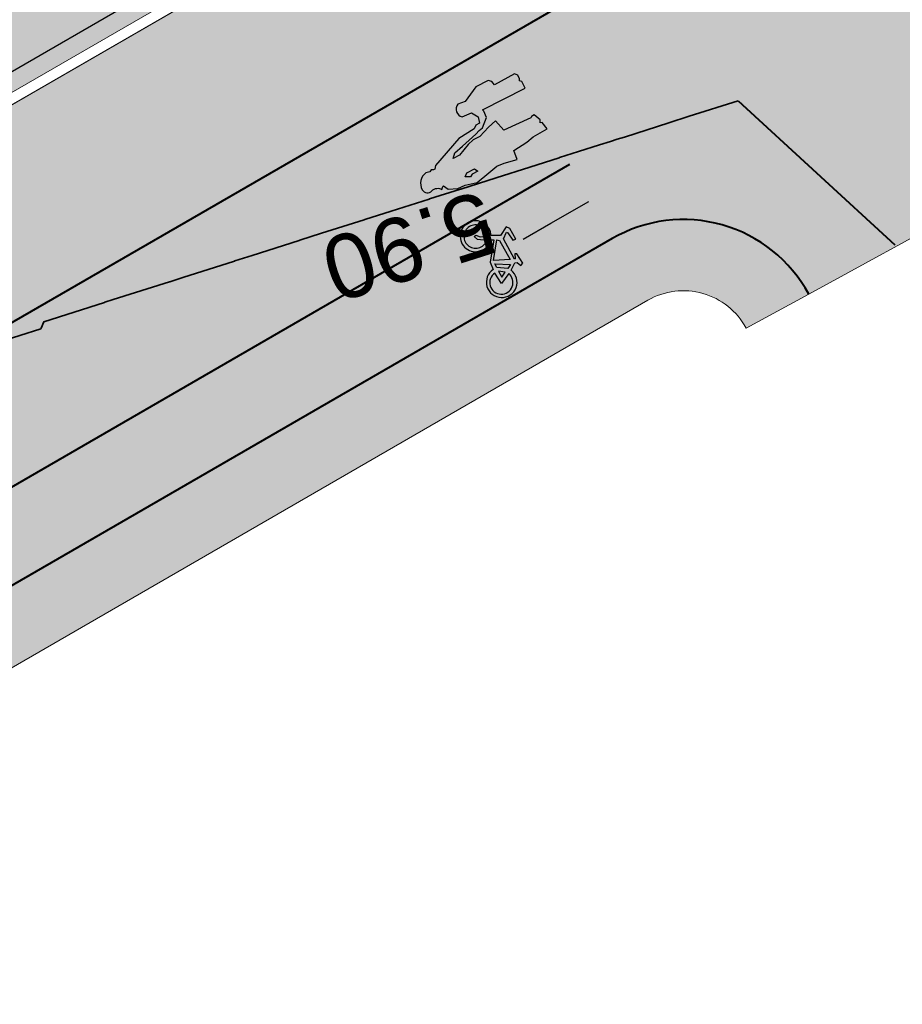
# Model space of a CAD drawing. Header units: metres. Extents: x 538891 to 1080079, y 6588829 to 13178720.
# Tile 604 of 656: x 540138 to 540150, y 6589271 to 6589285. Entities that reach past the tile are written whole.
import ezdxf

# ---------------------------------------------------------------- set-up
doc = ezdxf.new("R2010")
doc.units = ezdxf.units.M
doc.header["$LTSCALE"] = 0.4
doc.layers.add('KOLDE PST', color=7, linetype='Continuous')
doc.styles.add('Swis721 Lt BT', font='swissl.ttf')

# ---------------------------------------------------------------- blocks, each defined once
blk = doc.blocks.new('#9_019061_PP_TL (2D)')
at = {"linetype": 'Continuous', "lineweight": 0, "true_color": 0xd6d6d6}
h = blk.add_hatch(color=254, dxfattribs=at)
h.paths.add_polyline_path([(538956.619, 6589596.418), (538956.399, 6589594.931), (538955.557, 6589591.017), (538954.133, 6589584.398), (538946.055, 6589550.904), (538946.132, 6589549.477), (538946.401, 6589548.074), (538946.857, 6589546.721), (538947.493, 6589545.441), (538948.296, 6589544.26), (538949.252, 6589543.199), (538950.343, 6589542.276), (538951.549, 6589541.511), (538969.575, 6589536.753), (538970.396, 6589536.527), (538971.211, 6589536.284), (538972.021, 6589536.023), (538972.826, 6589535.745), (538973.624, 6589535.451), (538974.416, 6589535.139), (538975.201, 6589534.81), (538975.979, 6589534.465), (538985.315, 6589530.203), (538985.898, 6589529.944), (538986.487, 6589529.698), (538987.081, 6589529.464), (538987.68, 6589529.243), (538988.283, 6589529.035), (538988.891, 6589528.839), (538989.502, 6589528.657), (538990.118, 6589528.487), (539013.921, 6589522.205), (539014.577, 6589522.037), (539015.238, 6589521.891), (539015.904, 6589521.768), (539016.573, 6589521.667), (539017.246, 6589521.589), (539017.92, 6589521.534), (539018.597, 6589521.501), (539019.273, 6589521.492), (539025.962, 6589521.511), (539026.834, 6589521.504), (539027.707, 6589521.478), (539028.578, 6589521.433), (539029.449, 6589521.369), (539030.318, 6589521.285), (539031.184, 6589521.183), (539032.049, 6589521.063), (539032.91, 6589520.923), (539044.818, 6589518.86), (539077.297, 6589513.225), (539077.296, 6589513.225), (539079.024, 6589512.918), (539080.749, 6589512.595), (539082.472, 6589512.256), (539084.191, 6589511.902), (539085.907, 6589511.533), (539087.62, 6589511.149), (539089.329, 6589510.749), (539091.034, 6589510.334), (539276.906, 6589464.221), (539339.994, 6589448.57), (539463.228, 6589417.997), (539592.906, 6589386.497), (539593.492, 6589386.288), (539594.022, 6589385.963), (539594.474, 6589385.536), (539594.828, 6589385.025), (539595.069, 6589384.452), (539595.187, 6589383.841), (539595.176, 6589383.219), (539595.038, 6589382.613), (539593.526, 6589378.182), (539596.74, 6589377.664), (539598.091, 6589381.525), (539598.409, 6589382.215), (539598.853, 6589382.833), (539599.405, 6589383.356), (539600.045, 6589383.765), (539600.751, 6589384.046), (539601.498, 6589384.189), (539602.258, 6589384.188), (539603.005, 6589384.044), (539622.839, 6589379.226), (539623.37, 6589379.093), (539623.9, 6589378.953), (539624.427, 6589378.805), (539624.953, 6589378.65), (539625.476, 6589378.489), (539625.997, 6589378.32), (539626.516, 6589378.144), (539627.032, 6589377.96), (539648.614, 6589370.134), (539669.021, 6589365.177), (539681.019, 6589364.914), (539681.156, 6589364.909), (539681.293, 6589364.901), (539681.429, 6589364.888), (539681.565, 6589364.872), (539681.701, 6589364.852), (539681.836, 6589364.829), (539681.97, 6589364.802), (539682.103, 6589364.771), (539700.86, 6589360.159), (539822.143, 6589329.985), (539839.249, 6589325.729), (539975.191, 6589291.908), (539998.095, 6589286.21), (540004.498, 6589284.617), (540014.909, 6589282.027), (540081.531, 6589265.452), (540091.239, 6589263.039), (540093.086, 6589262.702), (540094.957, 6589262.539), (540096.835, 6589262.552), (540098.704, 6589262.742), (540100.546, 6589263.105), (540102.346, 6589263.64), (540104.088, 6589264.342), (540105.757, 6589265.204), (540119.545, 6589273.167), (540135.021, 6589282.105), (540150.081, 6589290.803), (540150.8, 6589291.121), (540151.567, 6589291.295), (540152.353, 6589291.318), (540153.129, 6589291.189), (540153.866, 6589290.913), (540154.535, 6589290.499), (540155.112, 6589289.965), (540155.575, 6589289.329), (540156.315, 6589288.29), (540147.173, 6589305.886), (540145.5, 6589308.993), (540145.786, 6589308.19), (540145.939, 6589307.352), (540145.956, 6589306.5), (540145.835, 6589305.656), (540145.581, 6589304.843), (540145.199, 6589304.081), (540144.7, 6589303.39), (540144.097, 6589302.789), (540139.373, 6589298.966), (540138.753, 6589298.472), (540138.125, 6589297.988), (540137.49, 6589297.514), (540136.847, 6589297.051), (540136.197, 6589296.597), (540135.54, 6589296.154), (540134.875, 6589295.721), (540134.204, 6589295.299), (540108.475, 6589279.397), (540107.332, 6589278.725), (540106.161, 6589278.104), (540104.963, 6589277.536), (540103.741, 6589277.021), (540102.498, 6589276.561), (540101.236, 6589276.155), (540099.957, 6589275.807), (540098.663, 6589275.515), (540097.17, 6589275.246), (540095.667, 6589275.043), (540094.156, 6589274.907), (540092.641, 6589274.838), (540091.124, 6589274.835), (540089.608, 6589274.9), (540088.097, 6589275.031), (540086.593, 6589275.228), (540086.013, 6589275.334), (540071.045, 6589278.067), (540070.735, 6589278.133), (540045.334, 6589284.453), (540008.507, 6589293.615), (539981.797, 6589300.261), (539962.634, 6589305.028), (539854.991, 6589331.808), (539839.266, 6589335.721), (539795.802, 6589346.534), (539779.961, 6589350.475), (539747.852, 6589358.464), (539745.864, 6589358.958), (539683.743, 6589374.413), (539643.801, 6589384.116), (539626.573, 6589388.301), (539624.471, 6589388.811), (539620.584, 6589389.756), (539620.043, 6589389.891), (539619.504, 6589390.034), (539618.967, 6589390.184), (539618.432, 6589390.342), (539617.899, 6589390.508), (539617.369, 6589390.68), (539616.841, 6589390.861), (539616.316, 6589391.048), (539594.781, 6589398.905), (539574.375, 6589403.862), (539564.616, 6589406.232), (539550.32, 6589406.917), (539550.201, 6589406.924), (539550.082, 6589406.934), (539549.964, 6589406.946), (539549.846, 6589406.962), (539549.728, 6589406.98), (539549.611, 6589407.002), (539549.495, 6589407.026), (539549.379, 6589407.052), (539480.217, 6589423.853), (539479.286, 6589424.179), (539478.438, 6589424.681), (539477.705, 6589425.34), (539477.115, 6589426.131), (539476.692, 6589427.021), (539476.451, 6589427.978), (539476.404, 6589428.963), (539476.55, 6589429.938), (539476.921, 6589431.417), (539476.937, 6589431.486), (539476.954, 6589431.554), (539476.971, 6589431.622), (539476.989, 6589431.69), (539477.007, 6589431.758), (539477.025, 6589431.826), (539477.044, 6589431.894), (539477.062, 6589431.962), (539470.257, 6589433.641), (539470.218, 6589433.48), (539469.749, 6589431.55), (539469.425, 6589430.622), (539468.924, 6589429.776), (539468.268, 6589429.044), (539467.481, 6589428.454), (539466.594, 6589428.03), (539465.642, 6589427.787), (539464.66, 6589427.736), (539463.687, 6589427.878), (539425.886, 6589437.255), (539382.408, 6589445.676), (539380.499, 6589446.052), (539378.593, 6589446.44), (539376.689, 6589446.841), (539374.788, 6589447.254), (539372.89, 6589447.68), (539370.994, 6589448.117), (539369.102, 6589448.568), (539367.212, 6589449.03), (539341.679, 6589455.364), (539278.592, 6589471.015), (539243.813, 6589479.643), (539240.016, 6589480.586), (539092.72, 6589517.128), (539090.954, 6589517.558), (539089.184, 6589517.972), (539087.41, 6589518.37), (539085.633, 6589518.752), (539083.852, 6589519.119), (539082.069, 6589519.469), (539080.282, 6589519.804), (539078.492, 6589520.122), (539055.024, 6589524.192), (539045.026, 6589525.939), (539044.509, 6589526.046), (539043.994, 6589526.159), (539043.481, 6589526.279), (539042.969, 6589526.406), (539042.459, 6589526.54), (539041.95, 6589526.68), (539041.444, 6589526.827), (539040.939, 6589526.981), (539020.283, 6589533.423), (539020.124, 6589533.472), (539019.966, 6589533.52), (539019.806, 6589533.567), (539019.647, 6589533.614), (539019.487, 6589533.659), (539019.327, 6589533.704), (539019.167, 6589533.748), (539019.007, 6589533.79), (539001.446, 6589538.425), (539000.921, 6589538.556), (539000.392, 6589538.673), (538999.861, 6589538.775), (538999.327, 6589538.863), (538998.79, 6589538.937), (538998.252, 6589538.996), (538997.713, 6589539.04), (538997.172, 6589539.07), (538990.901, 6589539.331), (538989.82, 6589539.39), (538988.74, 6589539.479), (538987.664, 6589539.597), (538986.592, 6589539.744), (538985.523, 6589539.92), (538984.46, 6589540.125), (538983.403, 6589540.358), (538982.352, 6589540.621), (538976.477, 6589542.171), (538972.357, 6589543.376), (538966.367, 6589545.17), (538965.446, 6589545.541), (538964.553, 6589545.974), (538963.693, 6589546.469), (538962.869, 6589547.022), (538962.085, 6589547.631), (538961.346, 6589548.293), (538960.654, 6589549.004), (538960.014, 6589549.763), (538959.541, 6589550.426), (538959.111, 6589551.118), (538958.725, 6589551.837), (538958.386, 6589552.578), (538958.095, 6589553.339), (538957.853, 6589554.117), (538957.66, 6589554.909), (538957.518, 6589555.711), (538957.352, 6589556.833), (538957.228, 6589557.96), (538957.145, 6589559.091), (538957.105, 6589560.224), (538957.106, 6589561.358), (538957.15, 6589562.491), (538957.235, 6589563.621), (538957.363, 6589564.748), (538957.418, 6589565.229), (538957.476, 6589565.71), (538957.537, 6589566.19), (538957.6, 6589566.67), (538957.666, 6589567.15), (538957.735, 6589567.629), (538957.806, 6589568.108), (538957.881, 6589568.587), (538959.079, 6589575.298), (538962.064, 6589589.129), (538963.31, 6589594.998), (538960.215, 6589595.655)])
h.paths.add_polyline_path([(540045.416, 6589280.49), (540045.226, 6589280.442), (540045.049, 6589280.358), (540044.892, 6589280.241), (540044.76, 6589280.095), (540044.66, 6589279.927), (540044.594, 6589279.742), (540044.546, 6589279.548), (540044.517, 6589279.354), (540044.527, 6589279.159), (540044.575, 6589278.968), (540044.659, 6589278.791), (540044.776, 6589278.634), (540044.922, 6589278.503), (540045.09, 6589278.402), (540045.275, 6589278.336), (540051.097, 6589276.888), (540051.291, 6589276.859), (540051.487, 6589276.869), (540051.677, 6589276.917), (540051.854, 6589277.001), (540052.012, 6589277.118), (540052.143, 6589277.264), (540052.244, 6589277.432), (540052.309, 6589277.617), (540052.358, 6589277.811), (540052.386, 6589278.005), (540052.376, 6589278.201), (540052.328, 6589278.391), (540052.244, 6589278.568), (540052.127, 6589278.725), (540051.982, 6589278.857), (540051.813, 6589278.957), (540051.629, 6589279.023), (540045.806, 6589280.471), (540045.612, 6589280.5)])
h.paths.add_polyline_path([(540147.292, 6589298.631), (540147.101, 6589298.587), (540146.923, 6589298.506), (540141.727, 6589295.505), (540141.568, 6589295.391), (540141.434, 6589295.248), (540141.33, 6589295.081), (540141.261, 6589294.898), (540141.229, 6589294.704), (540141.236, 6589294.508), (540141.28, 6589294.317), (540141.361, 6589294.139), (540141.475, 6589293.98), (540141.618, 6589293.846), (540141.785, 6589293.742), (540141.968, 6589293.673), (540142.162, 6589293.641), (540142.358, 6589293.648), (540142.549, 6589293.692), (540142.727, 6589293.773), (540147.923, 6589296.774), (540148.082, 6589296.888), (540148.216, 6589297.031), (540148.32, 6589297.198), (540148.389, 6589297.381), (540148.421, 6589297.575), (540148.414, 6589297.77), (540148.37, 6589297.961), (540148.289, 6589298.14), (540148.174, 6589298.299), (540148.031, 6589298.433), (540147.865, 6589298.537), (540147.681, 6589298.606), (540147.488, 6589298.638)])
h.paths.add_polyline_path([(539856.185, 6589327.595), (539856.05, 6589327.565), (539855.923, 6589327.511), (539855.808, 6589327.435), (539855.709, 6589327.338), (539855.629, 6589327.225), (539855.571, 6589327.1), (539855.538, 6589326.966), (539855.529, 6589326.828), (539855.546, 6589326.691), (539855.588, 6589326.559), (539855.653, 6589326.437), (539855.74, 6589326.329), (539855.845, 6589326.239), (539855.965, 6589326.17), (539856.696, 6589325.841), (539857.433, 6589325.526), (539858.176, 6589325.226), (539858.925, 6589324.94), (539859.68, 6589324.668), (539860.439, 6589324.411), (539861.203, 6589324.168), (539861.972, 6589323.94), (539925.828, 6589308.054), (539926.022, 6589308.025), (539926.217, 6589308.035), (539926.407, 6589308.083), (539926.585, 6589308.167), (539926.742, 6589308.284), (539926.873, 6589308.43), (539926.974, 6589308.598), (539927.04, 6589308.783), (539927.088, 6589308.977), (539927.116, 6589309.171), (539927.106, 6589309.367), (539927.058, 6589309.557), (539926.974, 6589309.734), (539926.857, 6589309.891), (539926.712, 6589310.022), (539926.543, 6589310.123), (539926.359, 6589310.189), (539856.46, 6589327.579), (539856.323, 6589327.6)])
h.paths.add_polyline_path([(539798.462, 6589341.956), (539798.327, 6589341.926), (539798.2, 6589341.872), (539798.085, 6589341.795), (539797.986, 6589341.699), (539797.906, 6589341.586), (539797.849, 6589341.461), (539797.815, 6589341.327), (539797.806, 6589341.189), (539797.823, 6589341.051), (539797.865, 6589340.92), (539797.931, 6589340.798), (539798.017, 6589340.69), (539798.122, 6589340.6), (539798.242, 6589340.531), (539798.973, 6589340.202), (539799.71, 6589339.887), (539800.454, 6589339.587), (539801.203, 6589339.3), (539801.957, 6589339.029), (539802.716, 6589338.771), (539803.481, 6589338.529), (539804.249, 6589338.301), (539819.106, 6589334.605), (539819.32, 6589334.574), (539819.535, 6589334.585), (539819.744, 6589334.637), (539819.939, 6589334.73), (539820.112, 6589334.859), (539820.257, 6589335.019), (539820.367, 6589335.204), (539820.439, 6589335.407), (539820.471, 6589335.62), (539820.46, 6589335.836), (539820.407, 6589336.045), (539820.315, 6589336.239), (539820.186, 6589336.412), (539820.026, 6589336.557), (539819.841, 6589336.668), (539819.638, 6589336.74), (539798.737, 6589341.94), (539798.601, 6589341.961)])
h.paths.add_polyline_path([(539755.286, 6589352.671), (539755.096, 6589352.623), (539754.919, 6589352.539), (539754.762, 6589352.422), (539754.63, 6589352.277), (539754.53, 6589352.109), (539754.464, 6589351.924), (539754.416, 6589351.73), (539754.387, 6589351.536), (539754.397, 6589351.34), (539754.445, 6589351.15), (539754.529, 6589350.973), (539754.646, 6589350.816), (539754.792, 6589350.684), (539754.96, 6589350.584), (539755.145, 6589350.518), (539760.967, 6589349.069), (539761.161, 6589349.041), (539761.357, 6589349.051), (539761.547, 6589349.099), (539761.724, 6589349.183), (539761.881, 6589349.3), (539762.013, 6589349.445), (539762.113, 6589349.614), (539762.179, 6589349.798), (539762.227, 6589349.992), (539762.256, 6589350.186), (539762.246, 6589350.382), (539762.198, 6589350.572), (539762.114, 6589350.749), (539761.997, 6589350.907), (539761.851, 6589351.038), (539761.683, 6589351.138), (539761.498, 6589351.204), (539755.676, 6589352.653), (539755.482, 6589352.681)])
h.paths.add_polyline_path([(539642.542, 6589380.476), (539642.333, 6589380.422), (539642.139, 6589380.329), (539641.967, 6589380.199), (539641.823, 6589380.038), (539641.714, 6589379.853), (539641.642, 6589379.649), (539641.612, 6589379.436), (539641.624, 6589379.22), (539641.678, 6589379.011), (539641.772, 6589378.817), (539641.902, 6589378.645), (539642.062, 6589378.501), (539642.248, 6589378.392), (539642.452, 6589378.321), (539681.41, 6589368.857), (539681.548, 6589368.837), (539681.688, 6589368.843), (539681.825, 6589368.874), (539681.953, 6589368.931), (539682.068, 6589369.01), (539682.166, 6589369.11), (539682.245, 6589369.226), (539682.3, 6589369.354), (539682.331, 6589369.491), (539682.336, 6589369.631), (539682.314, 6589369.769), (539682.268, 6589369.901), (539682.197, 6589370.022), (539682.106, 6589370.128), (539681.996, 6589370.215), (539681.872, 6589370.28), (539680.245, 6589370.933), (539679.455, 6589371.235), (539678.659, 6589371.524), (539677.858, 6589371.799), (539677.053, 6589372.061), (539676.244, 6589372.31), (539675.43, 6589372.544), (539674.613, 6589372.765), (539673.792, 6589372.971), (539642.971, 6589380.458), (539642.757, 6589380.488)])
h.paths.add_polyline_path([(539565.669, 6589399.152), (539565.501, 6589399.089), (539565.354, 6589398.987), (539565.236, 6589398.853), (539565.155, 6589398.694), (539565.114, 6589398.52), (539565.116, 6589398.341), (539565.128, 6589398.247), (539565.153, 6589398.156), (539565.189, 6589398.068), (539565.237, 6589397.986), (539565.296, 6589397.912), (539565.364, 6589397.846), (539565.44, 6589397.79), (539565.524, 6589397.744), (539566.236, 6589397.414), (539566.957, 6589397.101), (539567.684, 6589396.804), (539568.418, 6589396.524), (539569.158, 6589396.261), (539569.905, 6589396.016), (539570.656, 6589395.788), (539571.413, 6589395.577), (539624.038, 6589382.793), (539624.232, 6589382.766), (539624.428, 6589382.777), (539624.618, 6589382.826), (539624.794, 6589382.911), (539624.951, 6589383.029), (539625.081, 6589383.175), (539625.181, 6589383.344), (539625.246, 6589383.529), (539625.293, 6589383.724), (539625.32, 6589383.918), (539625.309, 6589384.113), (539625.26, 6589384.303), (539625.175, 6589384.48), (539625.057, 6589384.636), (539624.911, 6589384.767), (539624.742, 6589384.867), (539624.557, 6589384.931), (539566.023, 6589399.15), (539565.846, 6589399.173)])
h.paths.add_polyline_path([(539480.808, 6589419.797), (539480.673, 6589419.766), (539480.545, 6589419.711), (539480.43, 6589419.633), (539480.332, 6589419.535), (539480.253, 6589419.42), (539480.197, 6589419.293), (539480.165, 6589419.158), (539480.158, 6589419.019), (539480.177, 6589418.881), (539480.222, 6589418.75), (539480.29, 6589418.628), (539480.379, 6589418.522), (539480.486, 6589418.433), (539480.608, 6589418.366), (539481.431, 6589418.017), (539482.26, 6589417.682), (539483.095, 6589417.363), (539483.935, 6589417.059), (539484.781, 6589416.77), (539485.633, 6589416.497), (539486.489, 6589416.239), (539487.349, 6589415.997), (539515.455, 6589409.17), (539515.669, 6589409.14), (539515.884, 6589409.152), (539516.093, 6589409.206), (539516.287, 6589409.299), (539516.46, 6589409.429), (539516.603, 6589409.59), (539516.713, 6589409.775), (539516.784, 6589409.979), (539516.814, 6589410.192), (539516.802, 6589410.408), (539516.748, 6589410.617), (539516.654, 6589410.811), (539516.525, 6589410.983), (539516.364, 6589411.127), (539516.178, 6589411.236), (539515.975, 6589411.307), (539481.084, 6589419.783), (539480.947, 6589419.803)])
h.paths.add_polyline_path([(539411.518, 6589436.162), (539411.379, 6589436.121), (539411.251, 6589436.053), (539411.138, 6589435.963), (539411.045, 6589435.852), (539410.975, 6589435.726), (539410.93, 6589435.588), (539410.913, 6589435.444), (539410.924, 6589435.3), (539410.961, 6589435.161), (539411.026, 6589435.031), (539411.113, 6589434.916), (539411.221, 6589434.82), (539411.346, 6589434.747), (539411.482, 6589434.698), (539424.542, 6589431.459), (539429.395, 6589430.255), (539429.589, 6589430.226), (539429.785, 6589430.236), (539429.975, 6589430.284), (539430.152, 6589430.369), (539430.309, 6589430.486), (539430.44, 6589430.631), (539430.541, 6589430.8), (539430.606, 6589430.984), (539430.654, 6589431.178), (539430.682, 6589431.373), (539430.672, 6589431.568), (539430.624, 6589431.759), (539430.54, 6589431.936), (539430.423, 6589432.093), (539430.278, 6589432.225), (539430.11, 6589432.326), (539429.925, 6589432.392), (539425.084, 6589433.591), (539411.805, 6589436.163), (539411.661, 6589436.176)])
at = {"linetype": 'Continuous', "lineweight": 0, "true_color": 0xffdf7f}
h = blk.add_hatch(color=41, dxfattribs=at)
edge = h.paths.add_edge_path()
edge.add_line((540093.198, 6589254.743), (540093.146, 6589254.465))
edge.add_line((540093.146, 6589254.465), (540094.385, 6589252.136))
edge.add_line((540094.385, 6589252.136), (540094.986, 6589252.456))
edge.add_line((540094.986, 6589252.456), (540103.606, 6589257.075))
edge.add_arc((540150.834, 6589168.93), 100, 116.44621, 118.18256, ccw=False)
edge.add_arc((540095.922, 6589279.327), 23.3, 296.4462, 299.2481)
edge.add_line((540107.306, 6589258.997), (540112.428, 6589261.866))
edge.add_arc((540122.2, 6589244.416), 20, 105.1499, 119.2481, ccw=False)
edge.add_arc((540113.523, 6589276.462), 13.2, 285.1499, 311.7373)
edge.add_line((540122.311, 6589266.612), (540125.49, 6589269.448))
edge.add_arc((540132.147, 6589261.986), 10, 119.8756, 131.7373, ccw=False)
edge.add_line((540127.166, 6589270.657), (540132.825, 6589273.908))
edge.add_line((540132.825, 6589273.908), (540146.32, 6589281.702))
edge.add_arc((540147.32, 6589279.97), 2, 28.4285, 120.0082, ccw=False)
edge.add_line((540149.079, 6589280.922), (540157.642, 6589285.608))
edge.add_line((540157.642, 6589285.608), (540157.756, 6589285.671))
edge.add_line((540157.756, 6589285.671), (540156.315, 6589288.29))
edge.add_line((540156.315, 6589288.29), (540156.193, 6589288.203))
edge.add_line((540156.193, 6589288.203), (540155.217, 6589289.573))
edge.add_arc((540152.081, 6589287.339), 3.85, 35.4717, 120.0082)
edge.add_line((540150.156, 6589290.673), (540146.788, 6589288.728))
edge.add_arc((540143.997, 6589287.553), 3.028, -59.782, 22.8354, ccw=False)
edge.add_line((540145.521, 6589284.936), (540131.228, 6589276.681))
edge.add_line((540131.228, 6589276.681), (540125.17, 6589273.2))
edge.add_arc((540132.962, 6589260.971), 14.5, 122.5067, 131.4712)
edge.add_line((540123.36, 6589271.836), (540120.181, 6589269))
edge.add_arc((540113.523, 6589276.462), 10, 285.1533, 311.7373, ccw=False)
edge.add_arc((540122.202, 6589244.416), 23.2, 105.1533, 119.2515)
edge.add_line((540110.865, 6589264.658), (540105.563, 6589261.689))
edge.add_arc((540097.355, 6589276.347), 16.8, 259.4475, 299.2481, ccw=False)
edge.add_line((540094.278, 6589259.831), (540081.836, 6589262.146))
edge.add_line((540081.836, 6589262.146), (540052.599, 6589269.51))
edge.add_arc((540053.576, 6589273.389), 4, 182.03, 255.8645, ccw=False)
edge.add_line((540049.578, 6589273.247), (540048.642, 6589273.48))
edge.add_line((540048.642, 6589273.48), (540045.818, 6589274.183))
edge.add_line((540045.818, 6589274.183), (540045.301, 6589274.311))
edge.add_arc((540042.425, 6589275.166), 3, 255.8645, 343.4513, ccw=False)
edge.add_line((540041.692, 6589272.256), (540018.873, 6589277.989))
edge.add_arc((539971.036, 6589087.091), 196.8, 75.93195, 79.22948)
edge.add_line((540007.813, 6589280.424), (540002.01, 6589281.523))
edge.add_line((540002.01, 6589281.523), (539997.508, 6589282.379))
edge.add_arc((540016.826, 6589383.728), 103.173, 256.37498, 259.20847, ccw=False)
edge.add_line((539992.522, 6589283.458), (539978.82, 6589286.891))
edge.add_line((539978.82, 6589286.891), (539967.738, 6589289.668))
edge.add_arc((539845.423, 6588801.56), 503.2, 75.93195, 78.3238)
edge.add_line((539947.261, 6589294.348), (539874.805, 6589309.321))
edge.add_arc((539935.519, 6589603.113), 300, 251.50595, 258.3238, ccw=False)
edge.add_line((539840.357, 6589318.606), (539826.623, 6589323.2))
edge.add_line((539826.623, 6589323.2), (539808.227, 6589329.353))
edge.add_arc((539791.89, 6589280.513), 51.5, 71.5059, 90.8028)
edge.add_line((539791.169, 6589332.008), (539784.033, 6589331.908))
edge.add_arc((539783.774, 6589350.406), 18.5, 240.8111, 270.8028, ccw=False)
edge.add_line((539774.752, 6589334.255), (539767.6, 6589338.251))
edge.add_arc((539742.484, 6589293.29), 51.5, 60.8111, 86.6402)
edge.add_line((539745.502, 6589344.702), (539744.054, 6589344.787))
edge.add_arc((539759.002, 6589597.263), 252.918, 256.8587, 266.61175, ccw=False)
edge.add_arc((539764.853, 6589615.759), 272.264, 253.07093, 256.54465, ccw=False)
edge.add_line((539685.573, 6589355.293), (539684.553, 6589352.259))
edge.add_arc((539759.851, 6589598.285), 257.291, 252.98293, 256.65284)
edge.add_arc((539758.774, 6589595.02), 253.865, 256.71933, 266.63371)
edge.add_line((539743.867, 6589341.592), (539745.314, 6589341.507))
edge.add_arc((539742.484, 6589293.29), 48.3, 60.8111, 86.6402, ccw=False)
edge.add_line((539766.039, 6589335.457), (539773.191, 6589331.462))
edge.add_arc((539783.774, 6589350.406), 21.7, 240.8111, 270.8028)
edge.add_line((539784.078, 6589328.708), (539791.214, 6589328.808))
edge.add_arc((539791.89, 6589280.513), 48.3, 71.5059, 90.8028, ccw=False)
edge.add_line((539807.212, 6589326.319), (539825.608, 6589320.165))
edge.add_line((539825.608, 6589320.165), (539839.342, 6589315.572))
edge.add_arc((539935.519, 6589603.113), 303.2, 251.50595, 258.3238)
edge.add_line((539874.157, 6589306.188), (539946.613, 6589291.214))
edge.add_arc((539798.615, 6588593.75), 712.993, 75.342555, 78.019821, ccw=False)
edge.add_line((539979.031, 6589283.54), (539984.298, 6589282.22))
edge.add_line((539984.298, 6589282.22), (539986.242, 6589281.732))
edge.add_line((539986.242, 6589281.732), (539991.76, 6589280.35))
edge.add_arc((540017.078, 6589385.405), 108.063, 256.45052, 259.19589)
edge.add_line((539996.821, 6589279.258), (540001.322, 6589278.401))
edge.add_line((540001.322, 6589278.401), (540007.176, 6589277.288))
edge.add_line((540007.176, 6589277.288), (540012.15, 6589276.272))
edge.add_arc((539969.659, 6589080.838), 200, 75.93195, 77.73365, ccw=False)
edge.add_line((540018.274, 6589274.84), (540029.999, 6589271.901))
edge.add_line((540029.999, 6589271.901), (540081.094, 6589259.034))
edge.add_line((540081.094, 6589259.034), (540086.879, 6589257.955))
edge.add_line((540086.879, 6589257.955), (540091.598, 6589257.076))
edge.add_arc((540091.232, 6589255.11), 2, -10.5525, 79.4427, ccw=False)
at = {"color": 5, "linetype": 'Continuous', "lineweight": 40, "true_color": 0x0000ff}
blk.add_line((540148.089, 6589283.638), (540150.289, 6589281.616), dxfattribs=at)
at = {"color": 1, "linetype": 'Continuous', "lineweight": 9, "true_color": 0xff0000, "flags": 128}
for points in [[(540014.909, 6589282.027), (540045.34, 6589274.456), (540049.576, 6589273.402), (540081.531, 6589265.452, -0.401329), (540083.747, 6589261.946), (540087.716, 6589261.206, -0.377479), (540091.239, 6589263.039, 0.190112), (540105.757, 6589265.204), (540119.545, 6589273.167, -0.248813), (540125.165, 6589273.369), (540132.036, 6589277.321, -0.249595), (540135.021, 6589282.105), (540150.081, 6589290.803, -0.386552), (540155.339, 6589289.66), (540156.315, 6589288.29)], [(540014.873, 6589281.881), (540045.304, 6589274.31), (540049.54, 6589273.257), (540081.495, 6589265.306, -0.416943), (540083.566, 6589261.827), (540087.813, 6589261.036, -0.390048), (540091.204, 6589262.893, 0.190126), (540105.832, 6589265.074), (540119.62, 6589273.037, -0.252402), (540125.17, 6589273.2), (540132.181, 6589277.231, -0.253215), (540135.096, 6589281.975), (540150.156, 6589290.673, -0.386552), (540155.217, 6589289.573), (540156.193, 6589288.203)]]:
    blk.add_lwpolyline(points, format="xyb", dxfattribs=at)
at = {"color": 41, "linetype": 'Continuous', "lineweight": 9, "true_color": 0xffdf7f, "flags": 128}
blk.add_lwpolyline([(540116.973, 6589263.72, 0.116533), (540122.311, 6589266.612), (540125.49, 6589269.448, -0.051802), (540127.166, 6589270.657), (540132.825, 6589273.908), (540146.32, 6589281.702, -0.422312), (540149.079, 6589280.922), (540157.642, 6589285.608), (540157.756, 6589285.671), (540156.315, 6589288.29), (540156.193, 6589288.203), (540155.217, 6589289.573, 0.386552), (540150.156, 6589290.673), (540146.788, 6589288.728, -0.376958), (540145.521, 6589284.936), (540131.228, 6589276.681), (540125.17, 6589273.2, 0.039135), (540123.36, 6589271.836), (540120.181, 6589269, -0.116518), (540116.137, 6589266.809, 0.061593)], format="xyb", dxfattribs=at)
at = {"color": 5, "linetype": 'Continuous', "lineweight": 40, "true_color": 0x0000ff, "flags": 128}
for points in [[(540132.181, 6589277.231), (540145.521, 6589284.936, 0.380365), (540146.776, 6589288.721)], [(540149.079, 6589280.922, 0.422312), (540146.32, 6589281.702), (540132.825, 6589273.908)]]:
    blk.add_lwpolyline(points, format="xyb", dxfattribs=at)
at = {"color": 5, "linetype": 'Continuous', "lineweight": 35, "true_color": 0x0000ff, "flags": 128}
blk.add_lwpolyline([(540148.089, 6589283.638), (540147.402, 6589283.42), (540147.114, 6589283.328), (540146.489, 6589283.129), (540146.388, 6589283.097), (540146.294, 6589283.067), (540146.138, 6589283.017), (540145.847, 6589282.925), (540145.846, 6589282.924), (540145.577, 6589282.839), (540145.576, 6589282.839), (540145.573, 6589282.838), (540145.573, 6589282.838), (540145.163, 6589282.707), (540145.159, 6589282.706), (540145.159, 6589282.706), (540144.688, 6589282.556), (540144.19, 6589282.398), (540144.187, 6589282.397), (540143.753, 6589282.259), (540143.75, 6589282.258), (540143.748, 6589282.257), (540143.748, 6589282.257), (540143.212, 6589282.086), (540142.841, 6589281.968), (540142.837, 6589281.967), (540142.835, 6589281.967), (540142.835, 6589281.967), (540142.236, 6589281.776), (540141.928, 6589281.678), (540141.924, 6589281.677), (540141.922, 6589281.676), (540141.922, 6589281.676), (540141.261, 6589281.466), (540141.015, 6589281.388), (540141.011, 6589281.386), (540141.01, 6589281.386), (540141.01, 6589281.386), (540140.285, 6589281.155), (540140.103, 6589281.097), (540140.098, 6589281.096), (540140.097, 6589281.095), (540140.097, 6589281.095), (540139.309, 6589280.845), (540139.19, 6589280.807), (540139.185, 6589280.805), (540139.184, 6589280.805), (540139.184, 6589280.805), (540138.334, 6589280.535), (540138.294, 6589280.442), (540138.29, 6589280.433), (540138.29, 6589280.433), (540138.29, 6589280.433), (540137.4, 6589280.152)], dxfattribs=at)
at = {"color": 5, "true_color": 0x0000ff, "insert": (540143.326, 6589282.034), "char_height": 0.9, "attachment_point": 8, "rotation": 197.6484, "line_spacing_factor": 1.004016, "style": 'Swis721 Lt BT'}
blk.add_mtext('5.90', dxfattribs=at)
blk = doc.blocks.new('KOLDE PST TL')
at = {"color": 7}
blk.add_blockref('#9_019061_PP_TL (2D)', (0, 0), dxfattribs=at)
blk = doc.blocks.new('#13_KOLDE TAIM (2D)')
at = {"linetype": 'Continuous', "lineweight": 0, "true_color": 0xc4f877}
blk.add_hatch(color=71, dxfattribs=at).paths.add_polyline_path([(540132.197, 6589277.241), (540145.452, 6589284.896), (540146.317, 6589285.603), (540146.619, 6589286.033), (540146.919, 6589286.758), (540147.015, 6589287.347), (540147.019, 6589287.648), (540146.794, 6589288.731), (540142.626, 6589286.324), (540135.018, 6589281.929), (540133.843, 6589281.003), (540133.159, 6589280.162), (540132.649, 6589279.223), (540132.298, 6589278.118)])
h = blk.add_hatch(color=71, dxfattribs=at)
edge = h.paths.add_edge_path()
edge.add_line((540133.487, 6589273.014), (540134.087, 6589273.482))
edge.add_line((540134.087, 6589273.482), (540146.82, 6589280.836))
edge.add_arc((540147.32, 6589279.97), 1, 28.4285, 120.0082, ccw=False)
edge.add_line((540148.199, 6589280.446), (540149.079, 6589280.922))
edge.add_arc((540147.32, 6589279.97), 2, 28.4285, 120.0082)
edge.add_line((540146.32, 6589281.702), (540132.955, 6589273.983))
edge.add_line((540132.955, 6589273.983), (540133.487, 6589273.014))
at = {"color": 71, "linetype": 'Continuous', "lineweight": 5, "true_color": 0xc4f877, "flags": 128}
blk.add_lwpolyline([(540132.197, 6589277.241), (540145.452, 6589284.896), (540146.317, 6589285.603), (540146.619, 6589286.033), (540146.919, 6589286.758), (540147.015, 6589287.347), (540147.019, 6589287.648), (540146.794, 6589288.731), (540142.626, 6589286.324), (540135.018, 6589281.929), (540133.843, 6589281.003), (540133.159, 6589280.162), (540132.649, 6589279.223), (540132.298, 6589278.118)], close=True, dxfattribs=at)
blk.add_lwpolyline([(540133.487, 6589273.014), (540134.087, 6589273.482), (540146.82, 6589280.836, -0.422312), (540148.199, 6589280.446), (540149.079, 6589280.922, 0.422312), (540146.32, 6589281.702), (540132.955, 6589273.983)], format="xyb", close=True, dxfattribs=at)
blk = doc.blocks.new('Kolde pst Taim')
at = {"color": 13, "true_color": 0xff4646}
blk.add_blockref('#13_KOLDE TAIM (2D)', (0, 0), dxfattribs=at)
blk = doc.blocks.new('#16_019061_PP_TL_liiklusskeem$0$jalakäijad')
at = {"linetype": 'Continuous', "lineweight": 0}
h = blk.add_hatch(color=7, dxfattribs=at)
h.paths.add_polyline_path([(0.059, 1.95), (0.039, 1.947), (0.021, 1.939), (0.005, 1.928), (-0.007, 1.913), (-0.016, 1.895), (-0.021, 1.876), (-0.021, 1.857), (-0.016, 1.837), (-0.011, 1.819), (-0.009, 1.8), (-0.011, 1.78), (-0.016, 1.762), (-0.025, 1.744), (-0.036, 1.729), (-0.051, 1.716), (-0.067, 1.705), (-0.06, 1.701), (-0.054, 1.696), (-0.049, 1.691), (-0.044, 1.685), (-0.039, 1.679), (-0.036, 1.672), (-0.032, 1.666), (-0.029, 1.659), (-0.104, 1.623), (-0.158, 1.501), (-0.166, 1.385), (-0.208, 1.218), (-0.166, 1.014), (-0.134, 0.87), (-0.147, 0.757), (-0.187, 0.571), (-0.053, 0.553), (-0.035, 0.338), (-0.008, 0.225), (0, 0), (0.112, 0.018), (0.12, 0.047), (0.158, 0.025), (0.257, 0.068), (0.257, 0.113), (0.246, 0.129), (0.265, 0.546), (0.436, 0.59), (0.406, 0.716), (0.345, 0.886), (0.345, 0.989), (0.321, 1.081), (0.248, 1.26), (0.246, 1.363), (0.307, 1.302), (0.337, 1.165), (0.403, 0.92), (0.425, 0.853), (0.436, 0.798), (0.537, 0.678), (0.631, 0.669), (0.657, 0.678), (0.649, 0.005), (0.756, 0.005), (0.778, 0.03), (0.802, 0.013), (0.86, 0.013), (0.898, 0.043), (0.892, 0.367), (0.951, 0.374), (0.986, 0.417), (0.989, 0.612), (0.876, 0.841), (0.89, 0.948), (0.876, 0.972), (0.856, 0.992), (0.832, 1.006), (0.805, 1.013), (0.778, 1.014), (0.751, 1.008), (0.726, 0.995), (0.705, 0.977), (0.695, 0.832), (0.599, 0.778), (0.516, 0.803), (0.51, 0.861), (0.478, 0.904), (0.457, 1.161), (0.275, 1.626), (0.232, 1.659), (0.232, 1.68), (0.248, 1.709), (0.232, 1.739), (0.246, 1.793), (0.238, 1.825), (0.225, 1.856), (0.207, 1.884), (0.183, 1.908), (0.155, 1.927), (0.125, 1.941), (0.092, 1.949)])
h.paths.add_polyline_path([(-0.096, 1.265), (-0.072, 1.227), (-0.072, 1.136), (-0.021, 1.165), (-0.021, 1.285), (-0.059, 1.331)])
at = {"color": 7, "linetype": 'Continuous', "lineweight": 25, "flags": 128}
blk.add_lwpolyline([(0.232, 1.68), (0.248, 1.709), (0.232, 1.739), (0.246, 1.793, 0.390047), (0.059, 1.95, 0.508424), (-0.016, 1.837, -0.37692), (-0.067, 1.705, -0.177835), (-0.029, 1.659), (-0.104, 1.623), (-0.158, 1.501), (-0.166, 1.385), (-0.208, 1.218), (-0.166, 1.014), (-0.134, 0.87), (-0.147, 0.757), (-0.187, 0.571), (-0.053, 0.553), (-0.035, 0.338), (-0.008, 0.225), (0, 0), (0.112, 0.018), (0.12, 0.047), (0.158, 0.025), (0.257, 0.068), (0.257, 0.113), (0.246, 0.129), (0.265, 0.546), (0.436, 0.59), (0.406, 0.716), (0.345, 0.886), (0.345, 0.989), (0.321, 1.081), (0.248, 1.26), (0.246, 1.363), (0.307, 1.302), (0.337, 1.165), (0.403, 0.92), (0.425, 0.853), (0.436, 0.798), (0.537, 0.678), (0.631, 0.669), (0.657, 0.678), (0.649, 0.005), (0.756, 0.005), (0.778, 0.03), (0.802, 0.013), (0.86, 0.013), (0.898, 0.043), (0.892, 0.367), (0.951, 0.374), (0.986, 0.417), (0.989, 0.612), (0.876, 0.841), (0.89, 0.948, 0.548938), (0.705, 0.977), (0.695, 0.832), (0.599, 0.778), (0.516, 0.803), (0.51, 0.861), (0.478, 0.904), (0.457, 1.161), (0.275, 1.626), (0.232, 1.659), (0.232, 1.68)], format="xyb", dxfattribs=at)
blk.add_lwpolyline([(-0.059, 1.331), (-0.021, 1.285), (-0.021, 1.165), (-0.072, 1.136), (-0.072, 1.227), (-0.096, 1.265), (-0.059, 1.331)], dxfattribs=at)
blk = doc.blocks.new('#16_019061_PP_TL_liiklusskeem$0$ratas')
at = {"linetype": 'Continuous', "lineweight": 0}
h = blk.add_hatch(color=7, dxfattribs=at)
h.paths.add_polyline_path([(0.18, 0.862), (0.122, 0.822), (0.206, 0.658), (0.125, 0.514), (0.062, 0.537), (-0.006, 0.544), (-0.073, 0.534), (-0.136, 0.508), (-0.19, 0.467), (-0.232, 0.413), (-0.26, 0.351), (-0.272, 0.284), (-0.266, 0.217), (-0.244, 0.152), (-0.207, 0.095), (-0.157, 0.05), (-0.097, 0.018), (-0.03, 0.002), (0.038, 0.003), (0.103, 0.02), (0.162, 0.054), (0.211, 0.101), (0.247, 0.159), (0.268, 0.224), (0.271, 0.291), (0.258, 0.358), (0.229, 0.419), (0.185, 0.472), (0.21, 0.517), (0.52, 0.266), (0.659, 0.25), (0.679, 0.168), (0.722, 0.096), (0.786, 0.041), (0.863, 0.008), (0.947, 0.001), (1.029, 0.02), (1.101, 0.064), (1.156, 0.128), (1.189, 0.205), (1.196, 0.289), (1.177, 0.371), (1.133, 0.443), (1.07, 0.498), (0.992, 0.531), (0.908, 0.538), (0.826, 0.519), (0.747, 0.639), (0.763, 0.678), (0.84, 0.709), (0.82, 0.755), (0.627, 0.749), (0.606, 0.715), (0.688, 0.675), (0.687, 0.667), (0.284, 0.675), (0.206, 0.776), (0.228, 0.795), (0.384, 0.802), (0.393, 0.862)])
h.paths.add_polyline_path([(0.855, 0.452), (0.946, 0.252), (0.727, 0.245), (0.742, 0.183), (0.775, 0.129), (0.824, 0.088), (0.882, 0.064), (0.946, 0.059), (1.008, 0.073), (1.062, 0.106), (1.103, 0.154), (1.128, 0.213), (1.134, 0.276), (1.119, 0.338), (1.087, 0.393), (1.039, 0.435), (0.981, 0.46), (0.917, 0.466)])
h.paths.add_polyline_path([(-0.047, 0.469), (-0.094, 0.45), (-0.135, 0.421), (-0.168, 0.382), (-0.19, 0.336), (-0.2, 0.287), (-0.198, 0.236), (-0.184, 0.187), (-0.158, 0.144), (-0.123, 0.108), (-0.079, 0.082), (-0.031, 0.067), (0.02, 0.064), (0.069, 0.074), (0.115, 0.095), (0.154, 0.127), (0.185, 0.168), (0.204, 0.215), (0.211, 0.265), (0.206, 0.315), (0.189, 0.363), (0.161, 0.405), (0.063, 0.27), (-0.008, 0.245), (-0.015, 0.281), (0.047, 0.336), (0.101, 0.452), (0.053, 0.47), (0.003, 0.476)])
h.paths.add_polyline_path([(0.589, 0.325), (0.659, 0.323), (0.773, 0.485), (0.733, 0.559)])
h.paths.add_polyline_path([(0.24, 0.561), (0.526, 0.334), (0.653, 0.599), (0.269, 0.599)])
at = {"color": 7, "linetype": 'Continuous', "lineweight": 25, "flags": 128}
for points in [[(0.393, 0.862), (0.18, 0.862), (0.122, 0.822), (0.206, 0.658), (0.125, 0.514, 0.547832), (-0.272, 0.284, 0.547832), (0.103, 0.02, 0.547832), (0.185, 0.472), (0.21, 0.517), (0.52, 0.266), (0.659, 0.25, 0.726631), (1.156, 0.128, 0.726631), (0.826, 0.519), (0.747, 0.639), (0.763, 0.678), (0.84, 0.709), (0.82, 0.755), (0.627, 0.749), (0.606, 0.715), (0.688, 0.675), (0.687, 0.667), (0.284, 0.675), (0.206, 0.776), (0.228, 0.795), (0.384, 0.802), (0.393, 0.862)], [(0.161, 0.405), (0.063, 0.27), (-0.008, 0.245), (-0.015, 0.281), (0.047, 0.336), (0.101, 0.452, 0.536818), (-0.2, 0.287, 0.536818), (0.069, 0.074, 0.536818), (0.161, 0.405)], [(0.855, 0.452), (0.946, 0.252), (0.727, 0.245, 0.722252), (1.103, 0.154, 0.722252), (0.855, 0.452)]]:
    blk.add_lwpolyline(points, format="xyb", dxfattribs=at)
for points in [[(0.269, 0.599), (0.653, 0.599), (0.526, 0.334), (0.24, 0.561), (0.269, 0.599)], [(0.733, 0.559), (0.773, 0.485), (0.659, 0.323), (0.589, 0.325), (0.733, 0.559)], [(0.802, 0.41), (0.731, 0.317), (0.851, 0.315), (0.802, 0.41)]]:
    blk.add_lwpolyline(points, dxfattribs=at)
blk = doc.blocks.new('#16_Kolde TL (2D)')
at = {"color": 2, "linetype": 'Continuous', "lineweight": 30, "true_color": 0xffff00}
blk.add_line((540145.728, 6589288.577), (540134.896, 6589282.322), dxfattribs=at)
at = {"color": 7, "linetype": 'Continuous', "lineweight": 40}
blk.add_line((540145.72, 6589282.741), (540132.567, 6589275.144), dxfattribs=at)
at = {"color": 7, "linetype": 'Continuous', "lineweight": 25, "flags": 128}
blk.add_lwpolyline([(540145.068, 6589281.694), (540145.458, 6589281.917), (540145.988, 6589282.221)], dxfattribs=at)
at = {"color": 7, "rotation": 117.7618749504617}
blk.add_blockref('#16_019061_PP_TL_liiklusskeem$0$jalakäijad', (540145.403, 6589283.243), dxfattribs=at)
at = {"color": 7, "xscale": 0.8000000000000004, "yscale": 0.8000000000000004, "zscale": 0.8000000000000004, "rotation": 299.6807537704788}
blk.add_blockref('#16_019061_PP_TL_liiklusskeem$0$ratas', (540144.211, 6589281.627), dxfattribs=at)
blk = doc.blocks.new('Kolde pst märgistus')
at = {"color": 13, "true_color": 0xff4646}
blk.add_blockref('#16_Kolde TL (2D)', (0, 0), dxfattribs=at)

msp = doc.modelspace()

# ---------------------------------------------------------------- block references
at = {"layer": 'KOLDE PST', "color": 7}
for name in ['KOLDE PST TL', 'Kolde pst märgistus', 'Kolde pst Taim']:
    msp.add_blockref(name, (0, 0), dxfattribs=at)

doc.saveas('drawing.dxf')
